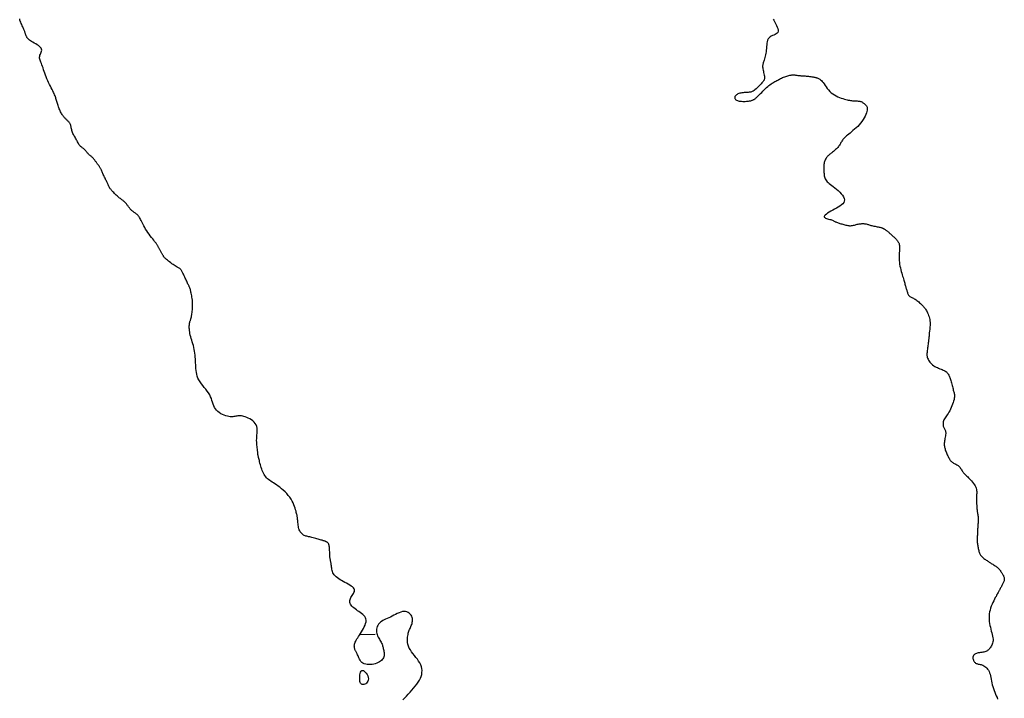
# Model space of a CAD drawing. Header units: millimetres. Extents: x 32690613 to 32693367, y 5343692 to 5344708.
# Tile 708 of 1009: x 32693127 to 32693192, y 5343817 to 5343861. Entities that reach past the tile are written whole.
import ezdxf

# ---------------------------------------------------------------- set-up
doc = ezdxf.new("R2010")
doc.units = ezdxf.units.MM
doc.header["$LTSCALE"] = 20
doc.layers.add('02-DGM_HL_493.00', color=102, linetype='Continuous')

msp = doc.modelspace()

# ---------------------------------------------------------------- linework, layer by layer
at = {"layer": '02-DGM_HL_493.00', "elevation": 493, "flags": 128}
for points in [[(32693152.407, 5343816.834), (32693152.527, 5343816.958), (32693152.647, 5343817.086), (32693152.767, 5343817.215), (32693152.887, 5343817.345), (32693153.005, 5343817.474), (32693153.119, 5343817.604), (32693153.227, 5343817.733), (32693153.327, 5343817.862), (32693153.417, 5343817.991), (32693153.496, 5343818.119), (32693153.561, 5343818.247), (32693153.611, 5343818.374), (32693153.645, 5343818.5), (32693153.663, 5343818.626), (32693153.666, 5343818.751), (32693153.654, 5343818.876), (32693153.625, 5343819), (32693153.581, 5343819.123), (32693153.522, 5343819.246), (32693153.447, 5343819.368), (32693153.361, 5343819.49), (32693153.268, 5343819.611), (32693153.172, 5343819.733), (32693153.076, 5343819.854), (32693152.986, 5343819.976), (32693152.905, 5343820.098), (32693152.837, 5343820.22), (32693152.786, 5343820.343), (32693152.751, 5343820.465), (32693152.729, 5343820.585), (32693152.719, 5343820.702), (32693152.718, 5343820.814), (32693152.725, 5343820.919), (32693152.738, 5343821.017), (32693152.754, 5343821.106), (32693152.773, 5343821.186), (32693152.793, 5343821.256), (32693152.814, 5343821.321), (32693152.837, 5343821.381), (32693152.861, 5343821.438), (32693152.886, 5343821.495), (32693152.912, 5343821.553), (32693152.939, 5343821.614), (32693152.966, 5343821.68), (32693152.992, 5343821.75), (32693153.016, 5343821.824), (32693153.034, 5343821.901), (32693153.047, 5343821.98), (32693153.051, 5343822.059), (32693153.045, 5343822.139), (32693153.028, 5343822.218), (32693152.997, 5343822.295), (32693152.954, 5343822.368), (32693152.9, 5343822.436), (32693152.835, 5343822.495), (32693152.76, 5343822.544), (32693152.677, 5343822.581), (32693152.587, 5343822.603), (32693152.49, 5343822.608), (32693152.387, 5343822.595), (32693152.28, 5343822.567), (32693152.17, 5343822.525), (32693152.057, 5343822.475), (32693151.943, 5343822.417), (32693151.829, 5343822.357), (32693151.715, 5343822.297), (32693151.603, 5343822.24), (32693151.495, 5343822.189), (32693151.389, 5343822.141), (32693151.289, 5343822.097), (32693151.194, 5343822.053), (32693151.105, 5343822.008), (32693151.023, 5343821.959), (32693150.95, 5343821.906), (32693150.885, 5343821.845), (32693150.83, 5343821.776), (32693150.784, 5343821.699), (32693150.749, 5343821.617), (32693150.723, 5343821.531), (32693150.706, 5343821.442), (32693150.7, 5343821.352), (32693150.703, 5343821.263), (32693150.716, 5343821.176), (32693150.738, 5343821.093), (32693150.768, 5343821.013), (32693150.804, 5343820.937), (32693150.843, 5343820.865), (32693150.885, 5343820.795), (32693150.927, 5343820.728), (32693150.967, 5343820.663), (32693151.003, 5343820.601), (32693151.034, 5343820.541), (32693151.06, 5343820.482), (32693151.082, 5343820.424), (32693151.1, 5343820.366), (32693151.116, 5343820.308), (32693151.131, 5343820.249), (32693151.144, 5343820.188), (32693151.157, 5343820.126), (32693151.17, 5343820.061), (32693151.183, 5343819.994), (32693151.193, 5343819.925), (32693151.199, 5343819.856), (32693151.2, 5343819.787), (32693151.194, 5343819.719), (32693151.18, 5343819.652), (32693151.157, 5343819.587), (32693151.122, 5343819.525), (32693151.078, 5343819.466), (32693151.023, 5343819.41), (32693150.959, 5343819.359), (32693150.887, 5343819.311), (32693150.806, 5343819.269), (32693150.717, 5343819.231), (32693150.621, 5343819.199), (32693150.52, 5343819.174), (32693150.414, 5343819.155), (32693150.306, 5343819.144), (32693150.198, 5343819.141), (32693150.094, 5343819.148), (32693149.994, 5343819.165), (32693149.902, 5343819.194), (32693149.819, 5343819.235), (32693149.748, 5343819.288), (32693149.688, 5343819.351), (32693149.636, 5343819.422), (32693149.593, 5343819.497), (32693149.556, 5343819.574), (32693149.524, 5343819.65), (32693149.495, 5343819.722), (32693149.468, 5343819.788), (32693149.443, 5343819.845), (32693149.418, 5343819.895), (32693149.395, 5343819.938), (32693149.372, 5343819.977), (32693149.351, 5343820.013), (32693149.331, 5343820.047), (32693149.313, 5343820.083), (32693149.296, 5343820.12), (32693149.282, 5343820.16), (32693149.269, 5343820.204), (32693149.26, 5343820.252), (32693149.255, 5343820.302), (32693149.254, 5343820.356), (32693149.259, 5343820.412), (32693149.269, 5343820.472), (32693149.287, 5343820.534), (32693149.311, 5343820.599), (32693149.343, 5343820.666), (32693149.381, 5343820.738), (32693149.425, 5343820.813), (32693149.474, 5343820.894), (32693149.529, 5343820.979), (32693149.587, 5343821.07), (32693149.65, 5343821.168), (32693149.716, 5343821.272), (32693149.782, 5343821.38), (32693149.846, 5343821.492), (32693149.904, 5343821.605), (32693149.954, 5343821.717), (32693149.992, 5343821.826), (32693150.016, 5343821.93), (32693150.022, 5343822.028), (32693150.008, 5343822.118), (32693149.977, 5343822.2), (32693149.93, 5343822.275), (32693149.87, 5343822.345), (32693149.8, 5343822.411), (32693149.723, 5343822.474), (32693149.64, 5343822.534), (32693149.555, 5343822.594), (32693149.469, 5343822.653), (32693149.386, 5343822.712), (32693149.305, 5343822.772), (32693149.229, 5343822.831), (32693149.16, 5343822.891), (32693149.099, 5343822.951), (32693149.048, 5343823.012), (32693149.008, 5343823.073), (32693148.981, 5343823.134), (32693148.965, 5343823.196), (32693148.961, 5343823.258), (32693148.967, 5343823.321), (32693148.982, 5343823.384), (32693149.005, 5343823.448), (32693149.035, 5343823.512), (32693149.072, 5343823.576), (32693149.113, 5343823.64), (32693149.156, 5343823.704), (32693149.197, 5343823.768), (32693149.232, 5343823.832), (32693149.258, 5343823.896), (32693149.272, 5343823.959), (32693149.269, 5343824.021), (32693149.246, 5343824.083), (32693149.202, 5343824.144), (32693149.137, 5343824.204), (32693149.056, 5343824.263), (32693148.963, 5343824.322), (32693148.86, 5343824.38), (32693148.752, 5343824.439), (32693148.642, 5343824.497), (32693148.533, 5343824.555), (32693148.429, 5343824.614), (32693148.331, 5343824.673), (32693148.24, 5343824.733), (32693148.155, 5343824.794), (32693148.079, 5343824.857), (32693148.01, 5343824.922), (32693147.951, 5343824.989), (32693147.902, 5343825.059), (32693147.862, 5343825.131), (32693147.831, 5343825.206), (32693147.808, 5343825.281), (32693147.791, 5343825.357), (32693147.778, 5343825.431), (32693147.769, 5343825.503), (32693147.761, 5343825.572), (32693147.754, 5343825.637), (32693147.746, 5343825.696), (32693147.737, 5343825.751), (32693147.728, 5343825.802), (32693147.718, 5343825.849), (32693147.708, 5343825.893), (32693147.699, 5343825.934), (32693147.691, 5343825.972), (32693147.684, 5343826.009), (32693147.678, 5343826.045), (32693147.673, 5343826.081), (32693147.669, 5343826.117), (32693147.666, 5343826.156), (32693147.663, 5343826.198), (32693147.661, 5343826.245), (32693147.659, 5343826.297), (32693147.656, 5343826.356), (32693147.654, 5343826.422), (32693147.651, 5343826.493), (32693147.647, 5343826.568), (32693147.642, 5343826.644), (32693147.636, 5343826.719), (32693147.629, 5343826.79), (32693147.62, 5343826.855), (32693147.61, 5343826.913), (32693147.597, 5343826.96), (32693147.583, 5343826.999), (32693147.568, 5343827.03), (32693147.552, 5343827.055), (32693147.535, 5343827.074), (32693147.518, 5343827.089), (32693147.502, 5343827.1), (32693147.485, 5343827.111), (32693147.469, 5343827.12), (32693147.454, 5343827.129), (32693147.439, 5343827.138), (32693147.423, 5343827.147), (32693147.407, 5343827.155), (32693147.389, 5343827.164), (32693147.37, 5343827.172), (32693147.349, 5343827.18), (32693147.326, 5343827.189), (32693147.299, 5343827.198), (32693147.269, 5343827.208), (32693147.234, 5343827.219), (32693147.194, 5343827.231), (32693147.148, 5343827.244), (32693147.096, 5343827.259), (32693147.037, 5343827.277), (32693146.97, 5343827.296), (32693146.897, 5343827.317), (32693146.819, 5343827.339), (32693146.738, 5343827.362), (32693146.655, 5343827.385), (32693146.573, 5343827.406), (32693146.493, 5343827.427), (32693146.417, 5343827.445), (32693146.345, 5343827.461), (32693146.277, 5343827.476), (32693146.214, 5343827.49), (32693146.155, 5343827.504), (32693146.099, 5343827.52), (32693146.046, 5343827.539), (32693145.995, 5343827.561), (32693145.946, 5343827.588), (32693145.899, 5343827.62), (32693145.854, 5343827.658), (32693145.811, 5343827.701), (32693145.77, 5343827.75), (32693145.733, 5343827.804), (32693145.699, 5343827.864), (32693145.67, 5343827.928), (32693145.644, 5343827.999), (32693145.624, 5343828.074), (32693145.607, 5343828.153), (32693145.594, 5343828.233), (32693145.584, 5343828.314), (32693145.576, 5343828.394), (32693145.57, 5343828.471), (32693145.564, 5343828.543), (32693145.559, 5343828.609), (32693145.553, 5343828.668), (32693145.546, 5343828.721), (32693145.538, 5343828.772), (32693145.529, 5343828.821), (32693145.519, 5343828.873), (32693145.506, 5343828.929), (32693145.491, 5343828.992), (32693145.474, 5343829.064), (32693145.454, 5343829.147), (32693145.43, 5343829.24), (32693145.4, 5343829.342), (32693145.364, 5343829.451), (32693145.321, 5343829.565), (32693145.268, 5343829.684), (32693145.206, 5343829.805), (32693145.132, 5343829.927), (32693145.046, 5343830.048), (32693144.95, 5343830.168), (32693144.846, 5343830.285), (32693144.737, 5343830.398), (32693144.624, 5343830.505), (32693144.509, 5343830.606), (32693144.396, 5343830.699), (32693144.287, 5343830.783), (32693144.182, 5343830.858), (32693144.083, 5343830.924), (32693143.989, 5343830.984), (32693143.901, 5343831.039), (32693143.818, 5343831.092), (32693143.741, 5343831.145), (32693143.668, 5343831.199), (32693143.601, 5343831.257), (32693143.538, 5343831.319), (32693143.481, 5343831.387), (32693143.428, 5343831.46), (32693143.378, 5343831.537), (32693143.333, 5343831.618), (32693143.292, 5343831.704), (32693143.254, 5343831.793), (32693143.219, 5343831.885), (32693143.187, 5343831.98), (32693143.158, 5343832.077), (32693143.131, 5343832.173), (32693143.107, 5343832.267), (32693143.085, 5343832.357), (32693143.065, 5343832.441), (32693143.047, 5343832.517), (32693143.031, 5343832.585), (32693143.017, 5343832.641), (32693143.005, 5343832.688), (32693142.994, 5343832.727), (32693142.985, 5343832.759), (32693142.978, 5343832.786), (32693142.972, 5343832.809), (32693142.967, 5343832.829), (32693142.964, 5343832.848), (32693142.963, 5343832.868), (32693142.962, 5343832.889), (32693142.962, 5343832.913), (32693142.961, 5343832.942), (32693142.96, 5343832.976), (32693142.957, 5343833.016), (32693142.953, 5343833.064), (32693142.947, 5343833.121), (32693142.938, 5343833.189), (32693142.927, 5343833.265), (32693142.916, 5343833.35), (32693142.905, 5343833.443), (32693142.896, 5343833.542), (32693142.89, 5343833.647), (32693142.888, 5343833.757), (32693142.891, 5343833.87), (32693142.9, 5343833.986), (32693142.911, 5343834.104), (32693142.922, 5343834.222), (32693142.93, 5343834.339), (32693142.931, 5343834.453), (32693142.922, 5343834.564), (32693142.899, 5343834.67), (32693142.86, 5343834.77), (32693142.802, 5343834.863), (32693142.728, 5343834.948), (32693142.642, 5343835.025), (32693142.547, 5343835.094), (32693142.446, 5343835.156), (32693142.344, 5343835.209), (32693142.243, 5343835.254), (32693142.149, 5343835.29), (32693142.062, 5343835.318), (32693141.984, 5343835.339), (32693141.912, 5343835.352), (32693141.845, 5343835.359), (32693141.782, 5343835.361), (32693141.72, 5343835.359), (32693141.66, 5343835.352), (32693141.599, 5343835.343), (32693141.535, 5343835.332), (32693141.469, 5343835.32), (32693141.4, 5343835.31), (32693141.326, 5343835.302), (32693141.248, 5343835.298), (32693141.165, 5343835.3), (32693141.075, 5343835.309), (32693140.98, 5343835.327), (32693140.877, 5343835.355), (32693140.771, 5343835.393), (32693140.663, 5343835.441), (32693140.556, 5343835.498), (32693140.453, 5343835.564), (32693140.358, 5343835.639), (32693140.272, 5343835.722), (32693140.198, 5343835.813), (32693140.139, 5343835.911), (32693140.091, 5343836.016), (32693140.051, 5343836.126), (32693140.015, 5343836.241), (32693139.978, 5343836.359), (32693139.938, 5343836.48), (32693139.889, 5343836.602), (32693139.829, 5343836.725), (32693139.755, 5343836.847), (32693139.668, 5343836.969), (32693139.574, 5343837.09), (32693139.476, 5343837.211), (32693139.378, 5343837.333), (32693139.284, 5343837.454), (32693139.198, 5343837.576), (32693139.124, 5343837.698), (32693139.064, 5343837.821), (32693139.018, 5343837.944), (32693138.983, 5343838.068), (32693138.959, 5343838.192), (32693138.942, 5343838.316), (32693138.931, 5343838.441), (32693138.923, 5343838.566), (32693138.918, 5343838.691), (32693138.913, 5343838.816), (32693138.908, 5343838.94), (32693138.901, 5343839.065), (32693138.892, 5343839.19), (32693138.88, 5343839.315), (32693138.866, 5343839.439), (32693138.847, 5343839.564), (32693138.824, 5343839.688), (32693138.796, 5343839.812), (32693138.764, 5343839.935), (32693138.729, 5343840.056), (32693138.693, 5343840.176), (32693138.658, 5343840.293), (32693138.624, 5343840.407), (32693138.592, 5343840.517), (32693138.565, 5343840.623), (32693138.542, 5343840.724), (32693138.525, 5343840.819), (32693138.513, 5343840.91), (32693138.504, 5343840.996), (32693138.5, 5343841.076), (32693138.499, 5343841.152), (32693138.501, 5343841.222), (32693138.505, 5343841.288), (32693138.512, 5343841.348), (32693138.521, 5343841.403), (32693138.531, 5343841.454), (32693138.543, 5343841.501), (32693138.555, 5343841.543), (32693138.567, 5343841.582), (32693138.579, 5343841.617), (32693138.59, 5343841.648), (32693138.6, 5343841.677), (32693138.609, 5343841.705), (32693138.618, 5343841.733), (32693138.627, 5343841.764), (32693138.635, 5343841.799), (32693138.644, 5343841.839), (32693138.653, 5343841.887), (32693138.662, 5343841.945), (32693138.673, 5343842.013), (32693138.683, 5343842.091), (32693138.694, 5343842.178), (32693138.703, 5343842.271), (32693138.71, 5343842.37), (32693138.715, 5343842.473), (32693138.717, 5343842.579), (32693138.714, 5343842.686), (32693138.708, 5343842.792), (32693138.698, 5343842.898), (32693138.686, 5343843), (32693138.671, 5343843.098), (32693138.655, 5343843.19), (32693138.639, 5343843.276), (32693138.624, 5343843.353), (32693138.61, 5343843.42), (32693138.599, 5343843.477), (32693138.588, 5343843.525), (32693138.579, 5343843.564), (32693138.571, 5343843.599), (32693138.563, 5343843.628), (32693138.554, 5343843.656), (32693138.543, 5343843.683), (32693138.531, 5343843.711), (32693138.517, 5343843.742), (32693138.501, 5343843.776), (32693138.482, 5343843.813), (32693138.461, 5343843.854), (32693138.438, 5343843.899), (32693138.413, 5343843.949), (32693138.387, 5343844.003), (32693138.358, 5343844.062), (32693138.328, 5343844.126), (32693138.296, 5343844.193), (32693138.264, 5343844.263), (32693138.232, 5343844.334), (32693138.2, 5343844.404), (32693138.169, 5343844.473), (32693138.14, 5343844.539), (32693138.112, 5343844.6), (32693138.087, 5343844.656), (32693138.064, 5343844.706), (32693138.043, 5343844.751), (32693138.022, 5343844.792), (32693138.001, 5343844.828), (32693137.979, 5343844.86), (32693137.956, 5343844.889), (32693137.932, 5343844.914), (32693137.904, 5343844.937), (32693137.874, 5343844.958), (32693137.839, 5343844.979), (32693137.801, 5343845.001), (32693137.757, 5343845.026), (32693137.707, 5343845.053), (32693137.651, 5343845.086), (32693137.589, 5343845.125), (32693137.519, 5343845.17), (32693137.444, 5343845.221), (32693137.366, 5343845.276), (32693137.287, 5343845.333), (32693137.21, 5343845.391), (32693137.136, 5343845.447), (32693137.069, 5343845.5), (32693137.01, 5343845.549), (32693136.961, 5343845.592), (32693136.922, 5343845.63), (32693136.89, 5343845.663), (32693136.864, 5343845.694), (32693136.843, 5343845.722), (32693136.824, 5343845.75), (32693136.808, 5343845.778), (32693136.792, 5343845.807), (32693136.774, 5343845.839), (32693136.755, 5343845.873), (32693136.736, 5343845.909), (32693136.715, 5343845.947), (32693136.693, 5343845.986), (32693136.672, 5343846.026), (32693136.649, 5343846.066), (32693136.627, 5343846.107), (32693136.605, 5343846.148), (32693136.582, 5343846.188), (32693136.56, 5343846.228), (32693136.539, 5343846.267), (32693136.518, 5343846.304), (32693136.499, 5343846.34), (32693136.48, 5343846.374), (32693136.462, 5343846.406), (32693136.446, 5343846.436), (32693136.429, 5343846.465), (32693136.411, 5343846.495), (32693136.39, 5343846.528), (32693136.364, 5343846.567), (32693136.331, 5343846.612), (32693136.291, 5343846.666), (32693136.241, 5343846.731), (32693136.181, 5343846.808), (32693136.113, 5343846.895), (32693136.038, 5343846.991), (32693135.959, 5343847.094), (32693135.879, 5343847.201), (32693135.8, 5343847.31), (32693135.724, 5343847.42), (32693135.654, 5343847.528), (32693135.591, 5343847.633), (32693135.535, 5343847.734), (32693135.485, 5343847.83), (32693135.441, 5343847.921), (32693135.4, 5343848.007), (32693135.363, 5343848.086), (32693135.327, 5343848.158), (32693135.293, 5343848.223), (32693135.26, 5343848.281), (32693135.226, 5343848.331), (32693135.193, 5343848.376), (32693135.16, 5343848.415), (32693135.126, 5343848.45), (32693135.092, 5343848.481), (32693135.058, 5343848.51), (32693135.022, 5343848.538), (32693134.987, 5343848.564), (32693134.95, 5343848.59), (32693134.914, 5343848.616), (32693134.878, 5343848.642), (32693134.842, 5343848.668), (32693134.806, 5343848.695), (32693134.772, 5343848.723), (32693134.739, 5343848.752), (32693134.707, 5343848.783), (32693134.677, 5343848.815), (32693134.647, 5343848.848), (32693134.619, 5343848.883), (32693134.592, 5343848.918), (32693134.564, 5343848.954), (32693134.538, 5343848.99), (32693134.511, 5343849.026), (32693134.485, 5343849.063), (32693134.458, 5343849.099), (32693134.431, 5343849.135), (32693134.404, 5343849.17), (32693134.375, 5343849.205), (32693134.346, 5343849.238), (32693134.315, 5343849.27), (32693134.284, 5343849.301), (32693134.251, 5343849.33), (32693134.216, 5343849.359), (32693134.179, 5343849.387), (32693134.14, 5343849.416), (32693134.098, 5343849.447), (32693134.054, 5343849.48), (32693134.007, 5343849.516), (32693133.957, 5343849.555), (32693133.904, 5343849.599), (32693133.848, 5343849.647), (32693133.792, 5343849.697), (32693133.735, 5343849.749), (32693133.678, 5343849.802), (32693133.624, 5343849.854), (32693133.572, 5343849.906), (32693133.524, 5343849.955), (32693133.481, 5343850.002), (32693133.442, 5343850.046), (32693133.408, 5343850.088), (32693133.377, 5343850.127), (32693133.35, 5343850.164), (32693133.326, 5343850.199), (32693133.305, 5343850.232), (32693133.287, 5343850.263), (32693133.271, 5343850.293), (32693133.257, 5343850.322), (32693133.244, 5343850.352), (32693133.231, 5343850.382), (32693133.218, 5343850.413), (32693133.204, 5343850.447), (32693133.187, 5343850.484), (32693133.168, 5343850.525), (32693133.146, 5343850.57), (32693133.122, 5343850.62), (32693133.095, 5343850.672), (32693133.066, 5343850.728), (32693133.037, 5343850.785), (32693133.007, 5343850.845), (32693132.977, 5343850.906), (32693132.948, 5343850.967), (32693132.92, 5343851.028), (32693132.894, 5343851.089), (32693132.868, 5343851.149), (32693132.844, 5343851.207), (32693132.821, 5343851.262), (32693132.798, 5343851.315), (32693132.777, 5343851.365), (32693132.756, 5343851.41), (32693132.736, 5343851.451), (32693132.716, 5343851.487), (32693132.697, 5343851.521), (32693132.677, 5343851.553), (32693132.658, 5343851.582), (32693132.638, 5343851.612), (32693132.617, 5343851.641), (32693132.596, 5343851.67), (32693132.573, 5343851.702), (32693132.549, 5343851.734), (32693132.525, 5343851.768), (32693132.5, 5343851.802), (32693132.474, 5343851.837), (32693132.448, 5343851.873), (32693132.422, 5343851.91), (32693132.396, 5343851.946), (32693132.369, 5343851.983), (32693132.343, 5343852.019), (32693132.316, 5343852.055), (32693132.288, 5343852.09), (32693132.26, 5343852.124), (32693132.23, 5343852.158), (32693132.2, 5343852.19), (32693132.168, 5343852.221), (32693132.135, 5343852.25), (32693132.101, 5343852.278), (32693132.066, 5343852.306), (32693132.031, 5343852.333), (32693131.996, 5343852.36), (32693131.962, 5343852.389), (32693131.929, 5343852.418), (32693131.898, 5343852.449), (32693131.868, 5343852.482), (32693131.84, 5343852.517), (32693131.813, 5343852.553), (32693131.786, 5343852.589), (32693131.759, 5343852.624), (32693131.731, 5343852.659), (32693131.702, 5343852.693), (32693131.67, 5343852.724), (32693131.637, 5343852.753), (32693131.601, 5343852.78), (32693131.564, 5343852.806), (32693131.526, 5343852.833), (32693131.488, 5343852.861), (32693131.45, 5343852.891), (32693131.413, 5343852.925), (32693131.377, 5343852.963), (32693131.343, 5343853.006), (32693131.311, 5343853.053), (32693131.279, 5343853.104), (32693131.248, 5343853.159), (32693131.217, 5343853.217), (32693131.186, 5343853.276), (32693131.154, 5343853.336), (32693131.121, 5343853.397), (32693131.087, 5343853.459), (32693131.052, 5343853.52), (32693131.017, 5343853.581), (32693130.983, 5343853.642), (32693130.95, 5343853.704), (32693130.919, 5343853.765), (32693130.892, 5343853.826), (32693130.869, 5343853.888), (32693130.85, 5343853.95), (32693130.834, 5343854.011), (32693130.822, 5343854.072), (32693130.81, 5343854.131), (32693130.799, 5343854.188), (32693130.788, 5343854.243), (32693130.775, 5343854.294), (32693130.759, 5343854.342), (32693130.74, 5343854.387), (32693130.718, 5343854.427), (32693130.692, 5343854.465), (32693130.664, 5343854.5), (32693130.635, 5343854.533), (32693130.604, 5343854.565), (32693130.572, 5343854.596), (32693130.54, 5343854.626), (32693130.507, 5343854.656), (32693130.475, 5343854.686), (32693130.442, 5343854.718), (32693130.41, 5343854.751), (32693130.377, 5343854.786), (32693130.344, 5343854.823), (32693130.311, 5343854.864), (32693130.279, 5343854.907), (32693130.245, 5343854.955), (32693130.212, 5343855.006), (32693130.18, 5343855.061), (32693130.147, 5343855.118), (32693130.116, 5343855.178), (32693130.085, 5343855.241), (32693130.055, 5343855.306), (32693130.027, 5343855.373), (32693130, 5343855.441), (32693129.974, 5343855.511), (32693129.95, 5343855.581), (32693129.927, 5343855.65), (32693129.906, 5343855.72), (32693129.885, 5343855.787), (32693129.866, 5343855.853), (32693129.847, 5343855.916), (32693129.829, 5343855.977), (32693129.812, 5343856.036), (32693129.793, 5343856.095), (32693129.772, 5343856.155), (32693129.749, 5343856.219), (32693129.721, 5343856.287), (32693129.689, 5343856.361), (32693129.651, 5343856.442), (32693129.607, 5343856.533), (32693129.558, 5343856.631), (32693129.505, 5343856.736), (32693129.449, 5343856.847), (32693129.392, 5343856.963), (32693129.334, 5343857.082), (32693129.278, 5343857.204), (32693129.225, 5343857.326), (32693129.175, 5343857.449), (32693129.129, 5343857.572), (32693129.085, 5343857.692), (32693129.044, 5343857.809), (32693129.006, 5343857.923), (32693128.969, 5343858.032), (32693128.933, 5343858.135), (32693128.898, 5343858.231), (32693128.863, 5343858.32), (32693128.83, 5343858.402), (32693128.801, 5343858.478), (32693128.776, 5343858.549), (32693128.757, 5343858.617), (32693128.745, 5343858.682), (32693128.742, 5343858.746), (32693128.75, 5343858.809), (32693128.768, 5343858.872), (32693128.794, 5343858.936), (32693128.822, 5343858.999), (32693128.85, 5343859.063), (32693128.871, 5343859.126), (32693128.882, 5343859.189), (32693128.878, 5343859.252), (32693128.855, 5343859.314), (32693128.811, 5343859.374), (32693128.747, 5343859.434), (32693128.669, 5343859.492), (32693128.581, 5343859.549), (32693128.488, 5343859.604), (32693128.394, 5343859.657), (32693128.303, 5343859.707), (32693128.221, 5343859.756), (32693128.15, 5343859.801), (32693128.091, 5343859.845), (32693128.041, 5343859.886), (32693128.001, 5343859.924), (32693127.968, 5343859.961), (32693127.941, 5343859.996), (32693127.919, 5343860.029), (32693127.901, 5343860.06), (32693127.885, 5343860.09), (32693127.871, 5343860.119), (32693127.859, 5343860.147), (32693127.848, 5343860.176), (32693127.839, 5343860.204), (32693127.829, 5343860.233), (32693127.82, 5343860.264), (32693127.811, 5343860.296), (32693127.801, 5343860.33), (32693127.79, 5343860.366), (32693127.777, 5343860.406), (32693127.763, 5343860.448), (32693127.746, 5343860.494), (32693127.726, 5343860.544), (32693127.704, 5343860.598), (32693127.677, 5343860.657), (32693127.647, 5343860.721), (32693127.614, 5343860.789), (32693127.58, 5343860.86), (32693127.546, 5343860.934), (32693127.515, 5343861.009), (32693127.486, 5343861.084), (32693127.463, 5343861.159), (32693127.446, 5343861.232)], [(32693176.549, 5343861.213), (32693176.587, 5343861.146), (32693176.629, 5343861.069), (32693176.676, 5343860.983), (32693176.725, 5343860.889), (32693176.772, 5343860.792), (32693176.814, 5343860.694), (32693176.846, 5343860.598), (32693176.866, 5343860.507), (32693176.869, 5343860.425), (32693176.851, 5343860.355), (32693176.811, 5343860.298), (32693176.752, 5343860.252), (32693176.679, 5343860.213), (32693176.598, 5343860.178), (32693176.512, 5343860.143), (32693176.427, 5343860.104), (32693176.349, 5343860.057), (32693176.281, 5343859.999), (32693176.229, 5343859.927), (32693176.191, 5343859.842), (32693176.163, 5343859.747), (32693176.144, 5343859.644), (32693176.131, 5343859.536), (32693176.122, 5343859.424), (32693176.114, 5343859.311), (32693176.104, 5343859.2), (32693176.091, 5343859.092), (32693176.074, 5343858.988), (32693176.055, 5343858.889), (32693176.034, 5343858.796), (32693176.012, 5343858.708), (32693175.989, 5343858.626), (32693175.966, 5343858.552), (32693175.944, 5343858.485), (32693175.924, 5343858.425), (32693175.906, 5343858.371), (32693175.891, 5343858.321), (32693175.879, 5343858.272), (32693175.87, 5343858.223), (32693175.866, 5343858.171), (32693175.866, 5343858.114), (32693175.871, 5343858.051), (32693175.881, 5343857.979), (32693175.896, 5343857.901), (32693175.913, 5343857.819), (32693175.931, 5343857.735), (32693175.949, 5343857.652), (32693175.965, 5343857.572), (32693175.978, 5343857.497), (32693175.986, 5343857.43), (32693175.988, 5343857.372), (32693175.983, 5343857.323), (32693175.972, 5343857.278), (32693175.954, 5343857.238), (32693175.929, 5343857.198), (32693175.898, 5343857.157), (32693175.859, 5343857.112), (32693175.812, 5343857.062), (32693175.759, 5343857.004), (32693175.699, 5343856.94), (32693175.636, 5343856.874), (32693175.569, 5343856.805), (32693175.501, 5343856.739), (32693175.433, 5343856.676), (32693175.366, 5343856.618), (32693175.304, 5343856.569), (32693175.245, 5343856.53), (32693175.19, 5343856.501), (32693175.137, 5343856.479), (32693175.085, 5343856.463), (32693175.033, 5343856.453), (32693174.98, 5343856.447), (32693174.924, 5343856.443), (32693174.864, 5343856.441), (32693174.799, 5343856.438), (32693174.73, 5343856.435), (32693174.659, 5343856.43), (32693174.586, 5343856.423), (32693174.514, 5343856.414), (32693174.443, 5343856.401), (32693174.375, 5343856.385), (32693174.311, 5343856.364), (32693174.252, 5343856.338), (32693174.199, 5343856.308), (32693174.153, 5343856.275), (32693174.114, 5343856.24), (32693174.083, 5343856.202), (32693174.061, 5343856.164), (32693174.047, 5343856.126), (32693174.044, 5343856.089), (32693174.05, 5343856.054), (32693174.066, 5343856.02), (32693174.092, 5343855.989), (32693174.127, 5343855.96), (32693174.17, 5343855.935), (32693174.22, 5343855.912), (32693174.279, 5343855.893), (32693174.344, 5343855.878), (32693174.415, 5343855.868), (32693174.491, 5343855.86), (32693174.569, 5343855.857), (32693174.649, 5343855.856), (32693174.727, 5343855.857), (32693174.804, 5343855.861), (32693174.876, 5343855.867), (32693174.941, 5343855.874), (32693175, 5343855.882), (32693175.052, 5343855.891), (32693175.097, 5343855.902), (32693175.138, 5343855.913), (32693175.175, 5343855.926), (32693175.209, 5343855.939), (32693175.241, 5343855.954), (32693175.271, 5343855.97), (32693175.302, 5343855.988), (32693175.334, 5343856.008), (32693175.367, 5343856.031), (32693175.403, 5343856.059), (32693175.443, 5343856.092), (32693175.488, 5343856.131), (32693175.538, 5343856.178), (32693175.595, 5343856.233), (32693175.658, 5343856.297), (32693175.728, 5343856.368), (32693175.803, 5343856.445), (32693175.88, 5343856.524), (32693175.96, 5343856.604), (32693176.04, 5343856.683), (32693176.12, 5343856.757), (32693176.197, 5343856.827), (32693176.271, 5343856.888), (32693176.342, 5343856.943), (32693176.41, 5343856.992), (32693176.475, 5343857.036), (32693176.539, 5343857.075), (32693176.602, 5343857.112), (32693176.664, 5343857.147), (32693176.725, 5343857.181), (32693176.786, 5343857.214), (32693176.848, 5343857.248), (32693176.91, 5343857.281), (32693176.972, 5343857.313), (32693177.036, 5343857.345), (32693177.1, 5343857.376), (32693177.165, 5343857.406), (32693177.232, 5343857.434), (32693177.301, 5343857.461), (32693177.37, 5343857.486), (32693177.44, 5343857.509), (32693177.51, 5343857.529), (32693177.579, 5343857.547), (32693177.647, 5343857.561), (32693177.713, 5343857.571), (32693177.777, 5343857.578), (32693177.838, 5343857.581), (32693177.896, 5343857.58), (32693177.952, 5343857.576), (32693178.004, 5343857.571), (32693178.055, 5343857.564), (32693178.103, 5343857.557), (32693178.149, 5343857.549), (32693178.193, 5343857.543), (32693178.235, 5343857.538), (32693178.277, 5343857.535), (32693178.319, 5343857.533), (32693178.362, 5343857.531), (32693178.408, 5343857.529), (32693178.457, 5343857.526), (32693178.511, 5343857.523), (32693178.571, 5343857.519), (32693178.636, 5343857.513), (32693178.707, 5343857.506), (32693178.78, 5343857.498), (32693178.854, 5343857.489), (32693178.927, 5343857.48), (32693178.997, 5343857.471), (32693179.061, 5343857.462), (32693179.118, 5343857.454), (32693179.167, 5343857.446), (32693179.207, 5343857.439), (32693179.242, 5343857.433), (32693179.273, 5343857.426), (32693179.301, 5343857.419), (32693179.328, 5343857.412), (32693179.356, 5343857.405), (32693179.385, 5343857.396), (32693179.419, 5343857.386), (32693179.456, 5343857.373), (32693179.497, 5343857.356), (32693179.542, 5343857.333), (32693179.589, 5343857.303), (32693179.64, 5343857.264), (32693179.693, 5343857.215), (32693179.749, 5343857.153), (32693179.808, 5343857.079), (32693179.87, 5343856.993), (32693179.936, 5343856.901), (32693180.005, 5343856.803), (32693180.08, 5343856.703), (32693180.161, 5343856.604), (32693180.247, 5343856.51), (32693180.341, 5343856.421), (32693180.441, 5343856.342), (32693180.547, 5343856.272), (32693180.657, 5343856.211), (32693180.768, 5343856.157), (32693180.879, 5343856.11), (32693180.988, 5343856.069), (32693181.093, 5343856.034), (32693181.191, 5343856.004), (32693181.282, 5343855.979), (32693181.366, 5343855.957), (32693181.444, 5343855.94), (32693181.517, 5343855.925), (32693181.586, 5343855.914), (32693181.652, 5343855.905), (32693181.716, 5343855.898), (32693181.779, 5343855.894), (32693181.842, 5343855.891), (32693181.904, 5343855.888), (32693181.965, 5343855.886), (32693182.025, 5343855.884), (32693182.082, 5343855.88), (32693182.138, 5343855.874), (32693182.19, 5343855.865), (32693182.24, 5343855.853), (32693182.285, 5343855.838), (32693182.328, 5343855.818), (32693182.367, 5343855.796), (32693182.404, 5343855.771), (32693182.44, 5343855.744), (32693182.474, 5343855.716), (32693182.507, 5343855.687), (32693182.539, 5343855.657), (32693182.571, 5343855.626), (32693182.602, 5343855.595), (32693182.63, 5343855.56), (32693182.654, 5343855.52), (32693182.672, 5343855.475), (32693182.683, 5343855.422), (32693182.686, 5343855.36), (32693182.679, 5343855.287), (32693182.661, 5343855.202), (32693182.632, 5343855.108), (32693182.592, 5343855.005), (32693182.543, 5343854.897), (32693182.484, 5343854.784), (32693182.415, 5343854.669), (32693182.338, 5343854.555), (32693182.253, 5343854.442), (32693182.16, 5343854.334), (32693182.061, 5343854.229), (32693181.959, 5343854.13), (32693181.855, 5343854.036), (32693181.753, 5343853.948), (32693181.654, 5343853.866), (32693181.561, 5343853.79), (32693181.475, 5343853.721), (32693181.399, 5343853.658), (32693181.332, 5343853.602), (32693181.273, 5343853.55), (32693181.222, 5343853.502), (32693181.176, 5343853.456), (32693181.135, 5343853.411), (32693181.098, 5343853.367), (32693181.064, 5343853.321), (32693181.032, 5343853.273), (32693181.001, 5343853.223), (32693180.971, 5343853.171), (32693180.94, 5343853.119), (32693180.909, 5343853.065), (32693180.876, 5343853.012), (32693180.841, 5343852.959), (32693180.803, 5343852.907), (32693180.761, 5343852.856), (32693180.717, 5343852.807), (32693180.671, 5343852.759), (32693180.622, 5343852.712), (32693180.574, 5343852.668), (32693180.524, 5343852.626), (32693180.475, 5343852.586), (32693180.427, 5343852.548), (32693180.381, 5343852.512), (32693180.336, 5343852.479), (32693180.293, 5343852.446), (32693180.251, 5343852.414), (32693180.211, 5343852.381), (32693180.171, 5343852.348), (32693180.134, 5343852.313), (32693180.097, 5343852.275), (32693180.062, 5343852.235), (32693180.028, 5343852.191), (32693179.996, 5343852.145), (32693179.966, 5343852.095), (32693179.94, 5343852.042), (32693179.916, 5343851.987), (32693179.896, 5343851.928), (32693179.879, 5343851.867), (32693179.867, 5343851.802), (32693179.859, 5343851.735), (32693179.854, 5343851.666), (32693179.851, 5343851.594), (32693179.851, 5343851.522), (32693179.852, 5343851.448), (32693179.854, 5343851.373), (32693179.857, 5343851.299), (32693179.86, 5343851.224), (32693179.865, 5343851.149), (32693179.871, 5343851.076), (32693179.881, 5343851.003), (32693179.896, 5343850.933), (32693179.916, 5343850.865), (32693179.944, 5343850.799), (32693179.979, 5343850.736), (32693180.024, 5343850.677), (32693180.077, 5343850.619), (32693180.139, 5343850.562), (32693180.209, 5343850.503), (32693180.288, 5343850.442), (32693180.373, 5343850.376), (32693180.466, 5343850.305), (32693180.566, 5343850.225), (32693180.672, 5343850.138), (32693180.78, 5343850.043), (32693180.885, 5343849.943), (32693180.982, 5343849.839), (32693181.066, 5343849.735), (32693181.134, 5343849.631), (32693181.179, 5343849.529), (32693181.198, 5343849.433), (32693181.186, 5343849.342), (32693181.147, 5343849.258), (32693181.085, 5343849.178), (32693181.002, 5343849.102), (32693180.904, 5343849.03), (32693180.794, 5343848.96), (32693180.676, 5343848.891), (32693180.554, 5343848.824), (32693180.432, 5343848.757), (32693180.314, 5343848.69), (32693180.203, 5343848.625), (32693180.102, 5343848.563), (32693180.016, 5343848.504), (32693179.947, 5343848.448), (32693179.9, 5343848.398), (32693179.878, 5343848.353), (32693179.882, 5343848.314), (32693179.911, 5343848.28), (32693179.957, 5343848.251), (32693180.018, 5343848.226), (32693180.088, 5343848.204), (32693180.162, 5343848.184), (32693180.235, 5343848.165), (32693180.303, 5343848.147), (32693180.361, 5343848.128), (32693180.411, 5343848.109), (32693180.455, 5343848.09), (32693180.493, 5343848.071), (32693180.53, 5343848.052), (32693180.565, 5343848.032), (32693180.602, 5343848.013), (32693180.642, 5343847.993), (32693180.687, 5343847.974), (32693180.737, 5343847.955), (32693180.79, 5343847.937), (32693180.847, 5343847.918), (32693180.906, 5343847.899), (32693180.967, 5343847.881), (32693181.03, 5343847.863), (32693181.093, 5343847.844), (32693181.156, 5343847.826), (32693181.22, 5343847.808), (32693181.283, 5343847.792), (32693181.346, 5343847.778), (32693181.409, 5343847.766), (32693181.472, 5343847.757), (32693181.534, 5343847.753), (32693181.597, 5343847.753), (32693181.659, 5343847.758), (32693181.722, 5343847.767), (32693181.784, 5343847.779), (32693181.846, 5343847.794), (32693181.907, 5343847.81), (32693181.969, 5343847.826), (32693182.031, 5343847.841), (32693182.093, 5343847.855), (32693182.155, 5343847.867), (32693182.217, 5343847.876), (32693182.278, 5343847.882), (32693182.339, 5343847.886), (32693182.398, 5343847.887), (32693182.456, 5343847.885), (32693182.512, 5343847.881), (32693182.565, 5343847.874), (32693182.617, 5343847.864), (32693182.666, 5343847.852), (32693182.716, 5343847.839), (32693182.765, 5343847.823), (32693182.816, 5343847.807), (32693182.869, 5343847.79), (32693182.926, 5343847.774), (32693182.987, 5343847.757), (32693183.052, 5343847.741), (32693183.121, 5343847.726), (32693183.192, 5343847.711), (32693183.263, 5343847.697), (32693183.332, 5343847.684), (32693183.398, 5343847.672), (32693183.458, 5343847.66), (32693183.512, 5343847.648), (32693183.558, 5343847.637), (32693183.597, 5343847.627), (32693183.629, 5343847.617), (32693183.657, 5343847.607), (32693183.681, 5343847.597), (32693183.703, 5343847.586), (32693183.724, 5343847.576), (32693183.745, 5343847.564), (32693183.767, 5343847.552), (32693183.79, 5343847.539), (32693183.815, 5343847.524), (32693183.842, 5343847.508), (32693183.87, 5343847.49), (32693183.9, 5343847.47), (32693183.932, 5343847.447), (32693183.966, 5343847.421), (32693184.002, 5343847.392), (32693184.04, 5343847.361), (32693184.079, 5343847.327), (32693184.12, 5343847.291), (32693184.161, 5343847.253), (32693184.204, 5343847.215), (32693184.247, 5343847.175), (32693184.29, 5343847.135), (32693184.333, 5343847.095), (32693184.376, 5343847.055), (32693184.418, 5343847.015), (32693184.46, 5343846.975), (32693184.501, 5343846.935), (32693184.54, 5343846.895), (32693184.578, 5343846.854), (32693184.614, 5343846.814), (32693184.647, 5343846.774), (32693184.679, 5343846.732), (32693184.707, 5343846.687), (32693184.732, 5343846.638), (32693184.753, 5343846.584), (32693184.769, 5343846.523), (32693184.78, 5343846.454), (32693184.786, 5343846.376), (32693184.787, 5343846.288), (32693184.783, 5343846.19), (32693184.777, 5343846.085), (32693184.77, 5343845.972), (32693184.763, 5343845.855), (32693184.759, 5343845.734), (32693184.758, 5343845.61), (32693184.763, 5343845.486), (32693184.774, 5343845.361), (32693184.791, 5343845.238), (32693184.814, 5343845.116), (32693184.839, 5343844.997), (32693184.868, 5343844.881), (32693184.898, 5343844.769), (32693184.928, 5343844.661), (32693184.958, 5343844.559), (32693184.986, 5343844.463), (32693185.012, 5343844.373), (32693185.037, 5343844.288), (32693185.06, 5343844.209), (32693185.082, 5343844.134), (32693185.102, 5343844.063), (32693185.122, 5343843.996), (32693185.14, 5343843.933), (32693185.158, 5343843.872), (32693185.175, 5343843.815), (32693185.191, 5343843.759), (32693185.207, 5343843.706), (32693185.222, 5343843.654), (32693185.237, 5343843.603), (32693185.251, 5343843.553), (32693185.266, 5343843.504), (32693185.28, 5343843.454), (32693185.295, 5343843.406), (32693185.312, 5343843.358), (32693185.329, 5343843.312), (32693185.35, 5343843.269), (32693185.373, 5343843.229), (32693185.399, 5343843.192), (32693185.429, 5343843.16), (32693185.464, 5343843.132), (32693185.503, 5343843.108), (32693185.545, 5343843.086), (32693185.591, 5343843.064), (32693185.641, 5343843.042), (32693185.693, 5343843.018), (32693185.747, 5343842.99), (32693185.804, 5343842.958), (32693185.862, 5343842.92), (32693185.922, 5343842.876), (32693185.982, 5343842.829), (32693186.041, 5343842.78), (32693186.098, 5343842.728), (32693186.154, 5343842.677), (32693186.206, 5343842.626), (32693186.255, 5343842.577), (32693186.299, 5343842.531), (32693186.34, 5343842.487), (32693186.377, 5343842.444), (32693186.412, 5343842.4), (32693186.446, 5343842.355), (32693186.478, 5343842.306), (32693186.511, 5343842.254), (32693186.544, 5343842.196), (32693186.578, 5343842.131), (32693186.613, 5343842.061), (32693186.646, 5343841.984), (32693186.678, 5343841.903), (32693186.708, 5343841.818), (32693186.733, 5343841.729), (32693186.753, 5343841.636), (32693186.768, 5343841.541), (32693186.776, 5343841.444), (32693186.778, 5343841.346), (32693186.775, 5343841.25), (32693186.769, 5343841.155), (32693186.761, 5343841.066), (32693186.751, 5343840.981), (32693186.741, 5343840.905), (32693186.732, 5343840.837), (32693186.725, 5343840.779), (32693186.72, 5343840.73), (32693186.716, 5343840.689), (32693186.714, 5343840.655), (32693186.713, 5343840.625), (32693186.712, 5343840.599), (32693186.711, 5343840.575), (32693186.71, 5343840.552), (32693186.708, 5343840.529), (32693186.706, 5343840.504), (32693186.704, 5343840.476), (32693186.7, 5343840.444), (32693186.696, 5343840.408), (32693186.69, 5343840.365), (32693186.684, 5343840.315), (32693186.677, 5343840.256), (32693186.668, 5343840.189), (32693186.659, 5343840.114), (32693186.649, 5343840.034), (32693186.638, 5343839.951), (32693186.627, 5343839.865), (32693186.616, 5343839.78), (32693186.606, 5343839.698), (32693186.596, 5343839.619), (32693186.587, 5343839.547), (32693186.58, 5343839.48), (32693186.575, 5343839.416), (32693186.573, 5343839.356), (32693186.575, 5343839.297), (32693186.583, 5343839.239), (32693186.596, 5343839.18), (32693186.616, 5343839.12), (32693186.643, 5343839.057), (32693186.677, 5343838.992), (32693186.718, 5343838.927), (32693186.765, 5343838.862), (32693186.819, 5343838.798), (32693186.879, 5343838.737), (32693186.944, 5343838.68), (32693187.016, 5343838.627), (32693187.092, 5343838.579), (32693187.172, 5343838.537), (32693187.254, 5343838.498), (32693187.336, 5343838.463), (32693187.417, 5343838.431), (32693187.495, 5343838.4), (32693187.568, 5343838.371), (32693187.636, 5343838.342), (32693187.696, 5343838.313), (32693187.748, 5343838.284), (32693187.795, 5343838.253), (32693187.837, 5343838.22), (32693187.874, 5343838.185), (32693187.907, 5343838.148), (32693187.938, 5343838.107), (32693187.966, 5343838.063), (32693187.994, 5343838.016), (32693188.02, 5343837.964), (32693188.045, 5343837.908), (32693188.069, 5343837.849), (32693188.093, 5343837.786), (32693188.115, 5343837.72), (32693188.137, 5343837.65), (32693188.158, 5343837.576), (32693188.178, 5343837.5), (32693188.198, 5343837.421), (32693188.218, 5343837.342), (32693188.237, 5343837.262), (32693188.255, 5343837.185), (32693188.273, 5343837.11), (32693188.291, 5343837.04), (32693188.308, 5343836.975), (32693188.324, 5343836.916), (32693188.34, 5343836.861), (32693188.353, 5343836.809), (32693188.363, 5343836.757), (32693188.37, 5343836.702), (32693188.371, 5343836.642), (32693188.367, 5343836.576), (32693188.356, 5343836.5), (32693188.337, 5343836.414), (32693188.312, 5343836.318), (32693188.281, 5343836.216), (32693188.244, 5343836.11), (32693188.202, 5343836.002), (32693188.157, 5343835.894), (32693188.108, 5343835.789), (32693188.056, 5343835.69), (32693188.003, 5343835.598), (32693187.949, 5343835.513), (32693187.896, 5343835.433), (32693187.844, 5343835.359), (32693187.795, 5343835.288), (32693187.751, 5343835.221), (32693187.712, 5343835.156), (32693187.679, 5343835.092), (32693187.654, 5343835.028), (32693187.637, 5343834.966), (32693187.626, 5343834.904), (32693187.621, 5343834.844), (32693187.622, 5343834.787), (32693187.629, 5343834.732), (32693187.64, 5343834.68), (32693187.656, 5343834.632), (32693187.675, 5343834.588), (32693187.696, 5343834.546), (32693187.718, 5343834.505), (32693187.74, 5343834.463), (32693187.76, 5343834.42), (32693187.777, 5343834.373), (32693187.789, 5343834.321), (32693187.795, 5343834.262), (32693187.794, 5343834.196), (32693187.787, 5343834.123), (32693187.776, 5343834.046), (32693187.761, 5343833.965), (32693187.746, 5343833.883), (32693187.73, 5343833.801), (32693187.716, 5343833.721), (32693187.706, 5343833.645), (32693187.7, 5343833.574), (32693187.699, 5343833.506), (32693187.702, 5343833.442), (32693187.708, 5343833.381), (32693187.719, 5343833.321), (32693187.733, 5343833.262), (32693187.75, 5343833.202), (32693187.77, 5343833.141), (32693187.792, 5343833.079), (32693187.817, 5343833.015), (32693187.843, 5343832.95), (32693187.871, 5343832.885), (32693187.899, 5343832.821), (32693187.928, 5343832.759), (32693187.958, 5343832.699), (32693187.987, 5343832.641), (32693188.016, 5343832.588), (32693188.045, 5343832.538), (32693188.074, 5343832.491), (32693188.105, 5343832.448), (32693188.138, 5343832.408), (32693188.174, 5343832.371), (32693188.212, 5343832.337), (32693188.255, 5343832.306), (32693188.302, 5343832.278), (32693188.353, 5343832.252), (32693188.405, 5343832.226), (32693188.459, 5343832.2), (32693188.512, 5343832.172), (32693188.564, 5343832.143), (32693188.613, 5343832.109), (32693188.659, 5343832.072), (32693188.7, 5343832.029), (32693188.737, 5343831.983), (32693188.77, 5343831.933), (32693188.802, 5343831.881), (32693188.832, 5343831.829), (32693188.862, 5343831.777), (32693188.893, 5343831.727), (32693188.925, 5343831.679), (32693188.959, 5343831.635), (32693188.996, 5343831.594), (32693189.036, 5343831.554), (32693189.079, 5343831.513), (32693189.126, 5343831.471), (32693189.176, 5343831.425), (32693189.23, 5343831.375), (32693189.289, 5343831.318), (32693189.352, 5343831.254), (32693189.417, 5343831.184), (32693189.482, 5343831.11), (32693189.547, 5343831.031), (32693189.608, 5343830.951), (32693189.664, 5343830.87), (32693189.712, 5343830.789), (32693189.752, 5343830.711), (32693189.781, 5343830.636), (32693189.8, 5343830.564), (32693189.812, 5343830.494), (32693189.817, 5343830.427), (32693189.818, 5343830.361), (32693189.815, 5343830.297), (32693189.811, 5343830.234), (32693189.806, 5343830.171), (32693189.803, 5343830.108), (32693189.802, 5343830.046), (32693189.801, 5343829.983), (32693189.801, 5343829.921), (32693189.803, 5343829.858), (32693189.805, 5343829.796), (32693189.807, 5343829.733), (32693189.809, 5343829.671), (32693189.812, 5343829.608), (32693189.814, 5343829.546), (32693189.817, 5343829.483), (32693189.821, 5343829.421), (32693189.825, 5343829.359), (32693189.831, 5343829.296), (32693189.837, 5343829.234), (32693189.845, 5343829.172), (32693189.855, 5343829.109), (32693189.865, 5343829.047), (32693189.876, 5343828.985), (32693189.886, 5343828.923), (32693189.896, 5343828.861), (32693189.904, 5343828.799), (32693189.911, 5343828.736), (32693189.915, 5343828.674), (32693189.916, 5343828.611), (32693189.914, 5343828.549), (32693189.911, 5343828.486), (32693189.906, 5343828.423), (32693189.9, 5343828.361), (32693189.894, 5343828.298), (32693189.889, 5343828.235), (32693189.884, 5343828.172), (32693189.881, 5343828.11), (32693189.879, 5343828.047), (32693189.878, 5343827.985), (32693189.877, 5343827.924), (32693189.877, 5343827.863), (32693189.875, 5343827.804), (32693189.873, 5343827.745), (32693189.87, 5343827.688), (32693189.865, 5343827.632), (32693189.859, 5343827.578), (32693189.853, 5343827.523), (32693189.847, 5343827.468), (32693189.842, 5343827.413), (32693189.838, 5343827.356), (32693189.837, 5343827.298), (32693189.838, 5343827.237), (32693189.842, 5343827.173), (32693189.848, 5343827.107), (32693189.857, 5343827.039), (32693189.868, 5343826.97), (32693189.88, 5343826.902), (32693189.894, 5343826.833), (32693189.907, 5343826.766), (32693189.92, 5343826.701), (32693189.933, 5343826.639), (32693189.947, 5343826.579), (32693189.961, 5343826.521), (32693189.977, 5343826.466), (32693189.995, 5343826.413), (32693190.017, 5343826.363), (32693190.043, 5343826.314), (32693190.073, 5343826.268), (32693190.109, 5343826.223), (32693190.149, 5343826.18), (32693190.193, 5343826.139), (32693190.24, 5343826.099), (32693190.289, 5343826.061), (32693190.339, 5343826.024), (32693190.389, 5343825.989), (32693190.439, 5343825.954), (32693190.487, 5343825.921), (32693190.534, 5343825.889), (32693190.581, 5343825.857), (32693190.626, 5343825.826), (32693190.672, 5343825.796), (32693190.718, 5343825.766), (32693190.764, 5343825.736), (32693190.812, 5343825.707), (32693190.861, 5343825.677), (32693190.91, 5343825.648), (32693190.96, 5343825.617), (32693191.009, 5343825.586), (32693191.059, 5343825.553), (32693191.107, 5343825.519), (32693191.153, 5343825.483), (32693191.197, 5343825.444), (32693191.24, 5343825.403), (32693191.279, 5343825.359), (32693191.317, 5343825.314), (32693191.352, 5343825.267), (32693191.386, 5343825.22), (32693191.417, 5343825.173), (32693191.447, 5343825.126), (32693191.476, 5343825.079), (32693191.503, 5343825.034), (32693191.528, 5343824.99), (32693191.551, 5343824.947), (32693191.571, 5343824.904), (32693191.588, 5343824.862), (32693191.601, 5343824.82), (32693191.61, 5343824.779), (32693191.614, 5343824.737), (32693191.613, 5343824.696), (32693191.608, 5343824.653), (32693191.598, 5343824.611), (32693191.584, 5343824.568), (32693191.568, 5343824.524), (32693191.548, 5343824.479), (32693191.526, 5343824.433), (32693191.503, 5343824.386), (32693191.478, 5343824.337), (32693191.452, 5343824.288), (32693191.426, 5343824.238), (32693191.4, 5343824.189), (32693191.373, 5343824.14), (32693191.347, 5343824.092), (32693191.322, 5343824.046), (32693191.298, 5343824.002), (32693191.275, 5343823.961), (32693191.253, 5343823.92), (32693191.23, 5343823.878), (32693191.206, 5343823.834), (32693191.179, 5343823.784), (32693191.148, 5343823.729), (32693191.113, 5343823.665), (32693191.073, 5343823.59), (32693191.026, 5343823.505), (32693190.974, 5343823.409), (32693190.921, 5343823.304), (32693190.866, 5343823.191), (32693190.813, 5343823.073), (32693190.763, 5343822.951), (32693190.719, 5343822.826), (32693190.682, 5343822.699), (32693190.654, 5343822.573), (32693190.635, 5343822.447), (32693190.624, 5343822.322), (32693190.621, 5343822.197), (32693190.625, 5343822.072), (32693190.636, 5343821.947), (32693190.654, 5343821.823), (32693190.677, 5343821.698), (32693190.705, 5343821.575), (32693190.736, 5343821.452), (32693190.768, 5343821.331), (32693190.8, 5343821.213), (32693190.829, 5343821.099), (32693190.853, 5343820.99), (32693190.87, 5343820.886), (32693190.879, 5343820.789), (32693190.878, 5343820.699), (32693190.867, 5343820.616), (32693190.848, 5343820.539), (32693190.824, 5343820.469), (32693190.794, 5343820.404), (32693190.761, 5343820.345), (32693190.727, 5343820.29), (32693190.692, 5343820.24), (32693190.658, 5343820.193), (32693190.624, 5343820.151), (32693190.588, 5343820.112), (32693190.551, 5343820.078), (32693190.51, 5343820.047), (32693190.464, 5343820.02), (32693190.413, 5343819.996), (32693190.355, 5343819.976), (32693190.289, 5343819.96), (32693190.218, 5343819.946), (32693190.143, 5343819.934), (32693190.067, 5343819.923), (32693189.992, 5343819.912), (32693189.92, 5343819.901), (32693189.853, 5343819.887), (32693189.793, 5343819.871), (32693189.742, 5343819.851), (32693189.701, 5343819.829), (32693189.667, 5343819.805), (32693189.639, 5343819.778), (32693189.618, 5343819.752), (32693189.602, 5343819.724), (32693189.59, 5343819.698), (32693189.58, 5343819.672), (32693189.573, 5343819.648), (32693189.569, 5343819.625), (32693189.566, 5343819.602), (32693189.566, 5343819.58), (32693189.568, 5343819.556), (32693189.572, 5343819.532), (32693189.579, 5343819.505), (32693189.588, 5343819.476), (32693189.599, 5343819.443), (32693189.613, 5343819.409), (32693189.631, 5343819.373), (32693189.651, 5343819.338), (32693189.676, 5343819.304), (32693189.705, 5343819.272), (32693189.738, 5343819.244), (32693189.777, 5343819.221), (32693189.82, 5343819.203), (32693189.869, 5343819.189), (32693189.921, 5343819.177), (32693189.977, 5343819.166), (32693190.036, 5343819.154), (32693190.096, 5343819.14), (32693190.159, 5343819.121), (32693190.222, 5343819.095), (32693190.286, 5343819.063), (32693190.349, 5343819.022), (32693190.41, 5343818.974), (32693190.469, 5343818.917), (32693190.524, 5343818.853), (32693190.575, 5343818.781), (32693190.62, 5343818.7), (32693190.658, 5343818.612), (32693190.69, 5343818.516), (32693190.716, 5343818.412), (32693190.738, 5343818.303), (32693190.758, 5343818.189), (32693190.779, 5343818.07), (32693190.801, 5343817.949), (32693190.828, 5343817.826), (32693190.861, 5343817.703), (32693190.9, 5343817.579), (32693190.945, 5343817.457), (32693190.994, 5343817.336), (32693191.044, 5343817.218), (32693191.093, 5343817.102), (32693191.139, 5343816.991), (32693191.18, 5343816.884)], [(32693149.613, 5343821.095), (32693150.613, 5343821.134)]]:
    msp.add_lwpolyline(points, dxfattribs=at)
msp.add_lwpolyline([(32693149.605, 5343818.192), (32693149.605, 5343818.284), (32693149.61, 5343818.38), (32693149.621, 5343818.475), (32693149.639, 5343818.565), (32693149.664, 5343818.644), (32693149.696, 5343818.707), (32693149.737, 5343818.75), (32693149.785, 5343818.766), (32693149.842, 5343818.754), (32693149.904, 5343818.715), (32693149.967, 5343818.656), (32693150.028, 5343818.58), (32693150.082, 5343818.493), (32693150.126, 5343818.4), (32693150.157, 5343818.305), (32693150.171, 5343818.214), (32693150.164, 5343818.131), (32693150.14, 5343818.057), (32693150.101, 5343817.993), (32693150.053, 5343817.939), (32693149.997, 5343817.895), (32693149.937, 5343817.863), (32693149.878, 5343817.842), (32693149.822, 5343817.834), (32693149.772, 5343817.838), (32693149.73, 5343817.855), (32693149.694, 5343817.883), (32693149.664, 5343817.924), (32693149.641, 5343817.975), (32693149.623, 5343818.037), (32693149.612, 5343818.11)], close=True, dxfattribs=at)

doc.saveas('drawing.dxf')
